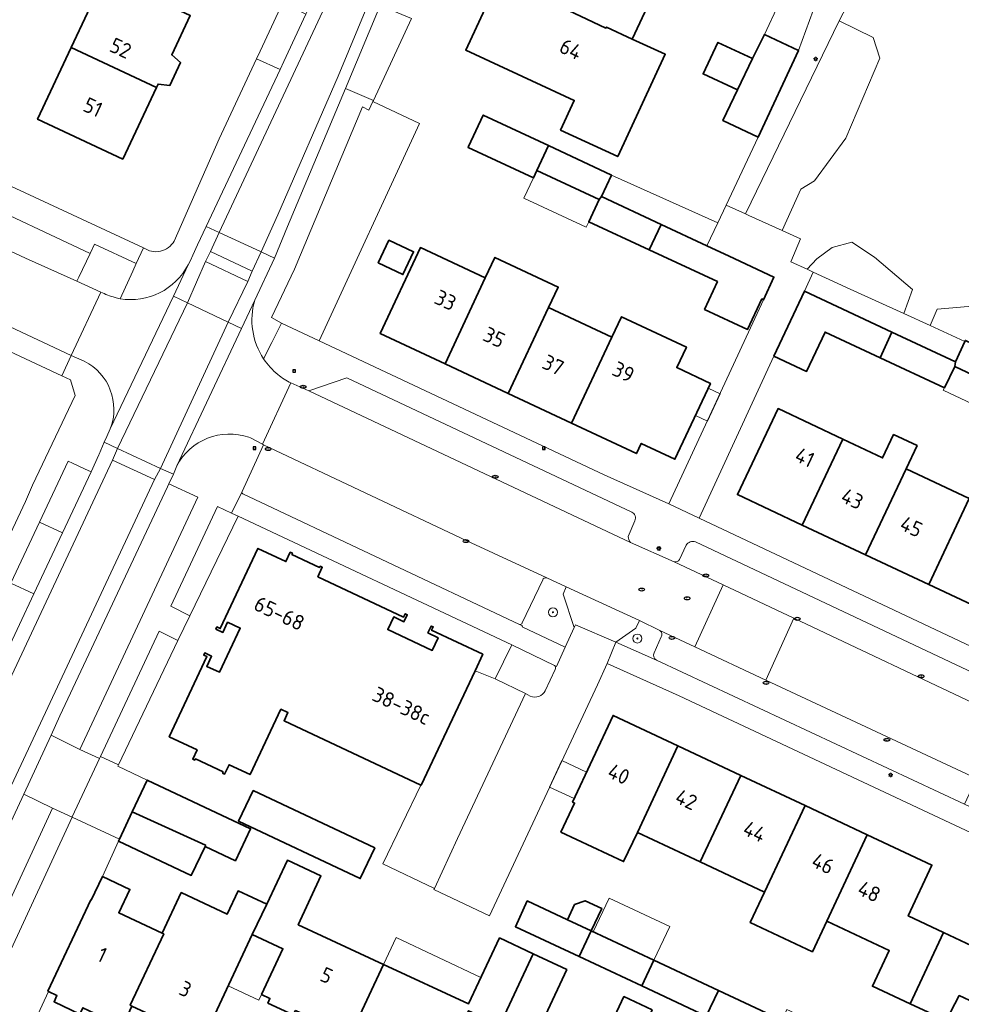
# Model space of a CAD drawing. Header units: metres. Extents: x 149984 to 156489, y 469398 to 478068.
# Tile 566 of 656: x 154158 to 154241, y 474108 to 474195. Entities that reach past the tile are written whole.
import ezdxf
from ezdxf.enums import TextEntityAlignment as Align

# ---------------------------------------------------------------- set-up
doc = ezdxf.new("R2010")
doc.units = ezdxf.units.M
doc.header["$LTSCALE"] = 0.75
for name, color, linetype, lineweight in [('B-WE-GR-BEPLANTING_CULTUUR_HEESTERS-GV', 252, 'Continuous', 18), ('B-WE-GR-BOOM-S', 252, 'Continuous', 25), ('B-WE-GR-GROENVOORZIENING-GV', 252, 'Continuous', 18), ('B-WE-IE-MEUBILAIR-S', 252, 'Continuous', 25), ('B-WE-OG-BEBOUWING-GV', 6, 'Continuous', 35), ('B-WE-OG-BEBOUWING-T18', 1, 'Continuous', 18), ('B-WE-OG-BEBOUWING_LUIFEL-GV', 6, 'Continuous', 18), ('B-WE-OG-TERREIN_BEGROEID-GV', 252, 'Continuous', 18), ('B-WE-OG-TERREIN_ERF-GV', 252, 'Continuous', 18), ('B-WE-VH-GESLOTENVERHARDING_ASFALT-GV', 252, 'Continuous', 18), ('B-WE-VH-HALFVERHARDING_GRASBETONSTEEN-GV', 252, 'Continuous', 18), ('B-WE-VH-OPENVERHARDING_BETONSTRAATSTEEN-GV', 252, 'Continuous', 18), ('B-WE-VH-OPENVERHARDING_STRAATBAKSTEEN-GV', 252, 'Continuous', 18), ('B-WE-VH-OPENVERHARDING_TEGEL-GV', 252, 'Continuous', 18)]:
    doc.layers.add(name, color=color, linetype=linetype, lineweight=lineweight)
doc.styles.add('NLCS-ISO', font='NLCS-ISO.ttf')
doc.styles.add('NLCS-ISO-M750-T18', font='NLCS-ISO.ttf', dxfattribs={"height": 1.35})

# ---------------------------------------------------------------- blocks, each defined once
blk = doc.blocks.new('SIE-MEUBILAIR_BORD_VERKEER-SO')
blk.add_lwpolyline([(-0.5625, -0.5625), (0.5625, -0.5625), (0.5625, 0.5625), (-0.5625, 0.5625)], close=True)
at = {"style": 'NLCS-ISO'}
blk.add_text('vb', height=0.75, dxfattribs=at).set_placement((0, 0), align=Align.MIDDLE_CENTER)
blk = doc.blocks.new('SIE-MEUBILAIR_PAAL_LICHTMAST-SO')
for points in [[(-0.62, 0), (-1, 0)], [(-0.71, 0.71), (-0.44, 0.44)], [(0, 1), (0, 0.62)], [(0.44, 0.44), (0.71, 0.71)], [(1, 0), (0.62, 0)], [(-0.71, -0.71), (-0.44, -0.44)], [(0, -0.62), (0, -1)], [(0.44, -0.44), (0.71, -0.71)]]:
    blk.add_lwpolyline(points)
blk.add_circle((0, 0), 0.5)
blk = doc.blocks.new('SIE-MEUBILAIR_PUT_RIOOLPUT-SO')
blk.add_ellipse((0, 0), major_axis=(1.25, 0), ratio=0.54)
at = {"style": 'NLCS-ISO'}
blk.add_text('ri', height=0.75, dxfattribs=at).set_placement((-0.04, 0.07), align=Align.MIDDLE_CENTER)
blk = doc.blocks.new('SIE-MEUBILAIR_PUT_KOLK-SO')
blk.add_ellipse((0, 0), major_axis=(1.25, 0), ratio=0.54)
at = {"style": 'NLCS-ISO'}
blk.add_text('klk', height=0.75, dxfattribs=at).set_placement((0.03, 0), align=Align.MIDDLE_CENTER)
blk = doc.blocks.new('SGR-BOOM_GBKN-SO')
at = {"linetype": 'ByBlock', "lineweight": 18}
h = blk.add_hatch(color=0, dxfattribs=at)
h.dxf.hatch_style = 1
edge = h.paths.add_edge_path()
edge.add_arc((0, 0), 0.25, 0, 360)
at = {"color": 0, "linetype": 'ByBlock', "lineweight": 18}
for radius in [2, 0.25]:
    blk.add_circle((0, 0), radius, dxfattribs=at)
at = {"color": 0, "linetype": 'ByBlock', "lineweight": 18, "style": 'NLCS-ISO'}
blk.add_attdef('SOORT', (2.5, 0), '', height=1.5, dxfattribs=at)

msp = doc.modelspace()

# ---------------------------------------------------------------- linework, layer by layer
at = {"layer": 'B-WE-GR-BEPLANTING_CULTUUR_HEESTERS-GV', "flags": 128}
for points in [[(154234.206, 474191.771), (154233.61, 474193.615), (154230.587, 474195.096), (154222.259, 474177.922), (154222.55, 474177.79), (154225.511, 474176.448), (154227.16, 474180.112), (154228.375, 474180.868), (154231.161, 474184.647)], [(154193.277, 474185.971), (154189.134, 474187.928), (154188.778, 474187.161), (154188.201, 474187.441), (154182.17, 474173.011), (154180.13, 474168.705), (154181.015, 474168.211), (154184.35, 474166.641)], [(154233.728, 474174.065), (154231.696, 474175.415), (154229.97, 474174.937), (154228.604, 474173.923), (154227.735, 474172.998), (154228.267, 474172.752), (154231.56, 474171.23), (154236.32, 474169.058), (154237.105, 474171.207)], [(154177.158, 474151.059), (154176.582, 474151.325), (154175.319, 474151.905), (154171.17, 474143.039), (154172.866, 474142.185)], [(154164.92, 474129.681), (154166.527, 474128.926), (154171.803, 474139.987), (154170.126, 474140.807)], [(154164.091, 474116.925), (154164.11, 474116.909), (154165.099, 474118.996), (154166.52, 474122.148), (154166.519, 474122.149), (154166.605, 474122.331), (154162.407, 474124.294), (154154.438, 474107.098), (154158.605, 474105.128), (154160.304, 474108.782), (154160.248, 474108.81), (154164.072, 474116.942)]]:
    msp.add_lwpolyline(points, close=True, dxfattribs=at)
for points in [[(154243.071, 474169.794), (154239.286, 474169.464), (154238.657, 474167.991), (154241.756, 474166.577)], [(154204.226, 474145.373), (154202.399, 474141.549)], [(154206.315, 474144.77), (154204.594, 474145.563)], [(154202.16, 474141.427), (154202.436, 474141.306), (154202.395, 474141.208), (154206.235, 474139.401), (154207.034, 474141.142), (154206.042, 474144.112), (154206.315, 474144.77)], [(154214.64, 474140.885), (154212.832, 474141.765), (154212.501, 474141.092), (154210.737, 474139.839), (154214.352, 474138.244)], [(154214.128, 474138.896), (154214.746, 474140.315)]]:
    msp.add_lwpolyline(points, dxfattribs=at)
at = {"layer": 'B-WE-GR-BEPLANTING_CULTUUR_HEESTERS-GV'}
for points in [[(154204.594, 474145.563, 0.41902), (154204.226, 474145.373)], [(154202.399, 474141.549, -0.411697), (154202.16, 474141.427)], [(154214.746, 474140.315, 0.442465), (154214.64, 474140.885)], [(154214.352, 474138.244, -0.383488), (154214.128, 474138.896)]]:
    msp.add_lwpolyline(points, format="xyb", dxfattribs=at)
at = {"layer": 'B-WE-GR-GROENVOORZIENING-GV', "flags": 128}
for points in [[(154166.667, 474170.381), (154167.79, 474172.83), (154168.099, 474173.504), (154164.378, 474175.231), (154164.001, 474174.391), (154162.993, 474172.297), (154162.809, 474171.939)], [(154162.809, 474171.939), (154164.948, 474170.974)]]:
    msp.add_lwpolyline(points, dxfattribs=at)
at = {"layer": 'B-WE-GR-GROENVOORZIENING-GV'}
for points in [[(154164.948, 474170.974, 0.045792), (154166.214, 474170.492)], [(154166.214, 474170.492, 0.020273), (154166.667, 474170.381)]]:
    msp.add_lwpolyline(points, format="xyb", dxfattribs=at)
at = {"layer": 'B-WE-OG-BEBOUWING-GV', "flags": 128}
for points in [[(154200.38, 474198.949), (154209.853, 474194.442), (154209.9, 474194.539), (154212.192, 474193.472), (154215.086, 474199.69), (154201.914, 474205.818), (154198.91, 474199.352), (154200.27, 474198.72)], [(154162.32, 474192.712), (154169.894, 474189.155), (154170.04, 474189.467), (154171.09, 474189.349), (154172.047, 474191.385), (154171.261, 474192.064), (154172.908, 474195.566), (154168.402, 474197.686), (154170.085, 474201.386), (154170.145, 474201.518), (154164.69, 474204.063), (154162.811, 474200.04), (154165.22, 474198.914)], [(154209.853, 474194.442), (154200.38, 474198.949), (154200.27, 474198.72), (154197.386, 474192.496), (154207.038, 474188.018), (154205.813, 474185.379), (154210.9, 474183.019), (154215.121, 474192.117), (154212.192, 474193.472), (154209.9, 474194.539)], [(154222.887, 474191.736), (154219.8, 474193.18), (154218.485, 474190.378), (154221.527, 474188.952)], [(154223.37, 474184.76), (154226.977, 474192.445), (154223.931, 474193.874), (154222.887, 474191.736), (154221.527, 474188.952), (154220.247, 474186.225)], [(154169.894, 474189.155), (154162.32, 474192.712), (154159.34, 474186.34), (154166.908, 474182.806)], [(154204.736, 474184.003), (154198.951, 474186.715), (154197.63, 474183.914), (154197.595, 474183.839), (154203.397, 474181.142), (154203.692, 474181.776)], [(154209.244, 474179.195), (154209.445, 474179.465), (154210.335, 474181.364), (154210.34, 474181.375), (154204.736, 474184.003), (154203.692, 474181.776)], [(154214.765, 474176.982), (154209.445, 474179.465), (154209.244, 474179.195), (154208.326, 474177.219), (154213.705, 474174.718)], [(154220.797, 474174.167), (154218.82, 474175.09), (154214.765, 474176.982), (154213.705, 474174.718), (154219.761, 474171.903), (154218.611, 474169.438), (154222.442, 474167.651), (154223.705, 474170.359), (154223.846, 474170.293), (154224.785, 474172.306)], [(154189.614, 474173.561), (154191.807, 474172.534), (154192.752, 474174.553), (154190.56, 474175.58)], [(154199.126, 474172.225), (154193.364, 474174.923), (154189.785, 474167.279), (154195.546, 474164.581)], [(154195.546, 474164.581), (154201.172, 474161.946), (154204.752, 474169.59), (154205.607, 474171.417), (154199.981, 474174.051), (154199.126, 474172.225)], [(154234.222, 474165.121), (154235.249, 474167.422), (154227.482, 474171.058), (154224.781, 474165.279), (154227.687, 474163.912), (154229.332, 474167.412)], [(154206.798, 474159.312), (154210.377, 474166.955), (154204.752, 474169.59), (154201.172, 474161.946)], [(154210.377, 474166.955), (154206.798, 474159.312), (154212.56, 474156.613), (154212.985, 474157.52), (154215.986, 474156.114), (154219.14, 474162.852), (154216.139, 474164.257), (154216.995, 474166.086), (154211.233, 474168.783)], [(154235.249, 474167.422), (154234.222, 474165.121), (154239.931, 474162.446), (154240.85, 474164.345), (154240.916, 474164.774)], [(154246.519, 474161.689), (154247.585, 474163.953), (154244.507, 474165.403), (154241.802, 474166.677), (154241.756, 474166.577), (154240.916, 474164.774), (154240.85, 474164.345)], [(154227.303, 474150.257), (154230.901, 474157.896), (154225.147, 474160.606), (154221.53, 474152.97)], [(154230.901, 474157.896), (154227.303, 474150.257), (154232.923, 474147.616), (154236.519, 474155.251), (154237.496, 474157.326), (154235.421, 474158.304), (154234.444, 474156.228)], [(154236.519, 474155.251), (154232.923, 474147.616), (154238.544, 474144.974), (154242.137, 474152.605)], [(154244.292, 474142.273), (154247.891, 474149.895), (154248.735, 474151.69), (154242.98, 474154.396), (154242.137, 474152.605), (154238.544, 474144.974)], [(154193.385, 474127.135), (154193.421, 474127.118), (154198.212, 474137.289), (154198.905, 474138.761), (154194.359, 474140.902), (154194.495, 474141.192), (154194.317, 474141.275), (154194.028, 474140.66), (154194.932, 474140.234), (154194.404, 474139.112), (154190.459, 474140.959), (154190.991, 474142.09), (154191.896, 474141.664), (154192.186, 474142.279), (154192.006, 474142.363), (154191.87, 474142.074), (154184.242, 474145.667), (154184.64, 474146.511), (154184.452, 474146.593), (154184.403, 474146.487), (154181.932, 474147.646), (154181.982, 474147.752), (154181.794, 474147.841), (154181.4, 474147.005), (154178.913, 474148.176), (154175.563, 474141.058), (154175.272, 474141.195), (154175.183, 474141.005), (154175.798, 474140.716), (154176.224, 474141.621), (154177.346, 474141.093), (154175.496, 474137.163), (154174.374, 474137.691), (154174.8, 474138.595), (154174.184, 474138.885), (154174.095, 474138.694), (154174.386, 474138.557), (154171.032, 474131.432), (154173.511, 474130.265), (154173.126, 474129.447), (154173.307, 474129.362), (154173.354, 474129.461), (154175.824, 474128.298), (154175.777, 474128.199), (154175.958, 474128.114), (154176.35, 474128.946), (154178.226, 474128.062), (154180.965, 474133.879), (154181.589, 474133.585), (154181.244, 474132.853)], [(154212.639, 474122.924), (154216.249, 474130.619), (154210.488, 474133.322), (154206.878, 474125.627), (154207.065, 474125.539), (154205.85, 474122.949), (154211.424, 474120.334)], [(154221.833, 474128), (154216.249, 474130.619), (154212.639, 474122.924), (154218.223, 474120.304)], [(154174.213, 474121.688), (154176.922, 474120.41), (154178.26, 474123.247), (154169.074, 474127.58), (154167.739, 474124.742), (154174.268, 474121.805)], [(154223.943, 474117.621), (154227.553, 474125.316), (154221.833, 474128), (154218.223, 474120.304)], [(154178.48, 474126.648), (154177.198, 474123.931), (154188.016, 474118.826), (154189.298, 474121.542)], [(154227.553, 474125.316), (154223.943, 474117.621), (154222.669, 474114.906), (154228.193, 474112.314), (154229.467, 474115.029), (154233.078, 474122.724)], [(154174.213, 474121.688), (154174.268, 474121.805), (154167.739, 474124.742), (154166.605, 474122.331), (154166.519, 474122.149), (154166.52, 474122.148), (154172.99, 474119.096)], [(154233.078, 474122.724), (154229.467, 474115.029), (154235.025, 474112.421), (154233.535, 474109.244), (154236.9, 474107.68), (154239.852, 474114.031), (154236.712, 474115.496), (154238.825, 474120.028)], [(154190.071, 474111.185), (154182.5, 474114.708), (154184.523, 474119.055), (154181.533, 474120.449), (154179.701, 474116.532), (154178.416, 474113.849), (154181.133, 474112.583), (154179.239, 474108.511), (154179.989, 474108.161), (154179.799, 474107.754), (154182.062, 474106.701), (154182.258, 474107.087), (154184.694, 474105.96), (154184.904, 474106.414), (154187.326, 474105.287)], [(154167.564, 474107.564), (154170.542, 474113.896), (154170.407, 474113.96), (154166.543, 474115.781), (154167.539, 474117.85), (154165.099, 474118.996), (154164.11, 474116.909), (154164.091, 474116.925), (154164.072, 474116.942), (154160.248, 474108.81), (154160.304, 474108.782), (154161.047, 474108.414), (154160.798, 474107.867), (154163.092, 474106.773), (154163.362, 474107.332), (154166.872, 474105.682), (154167.724, 474107.49)], [(154170.542, 474113.896), (154167.564, 474107.564), (154167.724, 474107.49), (154170.972, 474105.965), (154170.71, 474105.406), (154172.986, 474104.327), (154173.25, 474104.855), (154174.054, 474104.497), (154178.416, 474113.849), (154179.701, 474116.532), (154177.147, 474117.726), (154176.191, 474115.661), (154172.107, 474117.573), (154170.407, 474113.96)], [(154207.461, 474111.889), (154208.533, 474114.173), (154206.422, 474115.162), (154202.86, 474116.83), (154201.8, 474114.54)], [(154206.422, 474115.162), (154208.533, 474114.173), (154209.469, 474116.172), (154208.01, 474116.855), (154207.056, 474116.514)], [(154236.9, 474107.68), (154240.101, 474106.193), (154241.247, 474108.414), (154246.802, 474105.822), (154250.397, 474113.524), (154244.574, 474116.241), (154242.883, 474112.617), (154239.852, 474114.031)], [(154203.381, 474112.14), (154200.395, 474113.546), (154197.624, 474107.671), (154190.071, 474111.185), (154187.326, 474105.287), (154189.674, 474104.194), (154189.463, 474103.742), (154194.906, 474101.198), (154197.635, 474107.075), (154200.422, 474105.779)], [(154208.533, 474114.173), (154207.461, 474111.889), (154213.049, 474109.273), (154214.119, 474111.556)], [(154209.239, 474097.222), (154212.033, 474103.114), (154213.943, 474107.142), (154211.448, 474108.325), (154209.533, 474104.286), (154204.464, 474106.663), (154206.372, 474110.732), (154203.381, 474112.14), (154200.422, 474105.779), (154203.091, 474104.537), (154201.193, 474100.462), (154206.633, 474097.905), (154206.846, 474098.357)], [(154218.771, 474106.594), (154219.841, 474108.876), (154214.119, 474111.556), (154213.049, 474109.273)], [(154219.841, 474108.876), (154218.771, 474106.594), (154224.44, 474103.94), (154225.49, 474106.23)]]:
    msp.add_lwpolyline(points, close=True, dxfattribs=at)
at = {"layer": 'B-WE-OG-BEBOUWING_LUIFEL-GV', "flags": 128}
for points in [[(154203.692, 474181.776), (154203.397, 474181.142), (154202.548, 474179.317), (154208.101, 474176.735), (154208.326, 474177.219), (154209.244, 474179.195)], [(154239.931, 474162.446), (154239.834, 474162.238), (154245.426, 474159.618), (154246.419, 474161.736), (154240.85, 474164.345)], [(154218.938, 474162.419), (154217.807, 474160.005), (154218.878, 474159.504), (154220.008, 474161.919)], [(154207.027, 474125.944), (154208.128, 474128.291), (154205.943, 474129.316), (154204.844, 474126.962)], [(154208.726, 474114.083), (154214.119, 474111.556), (154215.524, 474114.555), (154210.131, 474117.082)], [(154179.239, 474108.511), (154181.133, 474112.583), (154178.416, 474113.849), (154176.285, 474109.281), (154179.006, 474108.011)], [(154190.071, 474111.185), (154197.624, 474107.671), (154198.734, 474110.024), (154191.199, 474113.577)]]:
    msp.add_lwpolyline(points, close=True, dxfattribs=at)
at = {"layer": 'B-WE-OG-TERREIN_BEGROEID-GV', "flags": 128}
msp.add_lwpolyline([(154242.688, 474207.82), (154239.254, 474204.45), (154236.15, 474199.488), (154233.325, 474200.39), (154230.587, 474195.096), (154233.61, 474193.615), (154234.206, 474191.771), (154231.161, 474184.647), (154228.375, 474180.868), (154227.16, 474180.112), (154225.511, 474176.448), (154227.14, 474175.71), (154226.28, 474173.67), (154227.735, 474172.998), (154228.604, 474173.923), (154229.97, 474174.937), (154231.696, 474175.415), (154233.728, 474174.065), (154237.105, 474171.207), (154236.32, 474169.058), (154238.657, 474167.991), (154239.286, 474169.464), (154243.071, 474169.794)], dxfattribs=at)
for points in [[(154171.005, 474153.92), (154170.877, 474153.652), (154161.313, 474133.301), (154160.53, 474131.562), (154163.099, 474130.311), (154173.574, 474152.751)], [(154160.653, 474125.079), (154158.117, 474126.339), (154152.205, 474113.674), (154150.056, 474109.148), (154152.707, 474107.946)]]:
    msp.add_lwpolyline(points, close=True, dxfattribs=at)
at = {"layer": 'B-WE-OG-TERREIN_ERF-GV', "flags": 128}
for points in [[(154153.605, 474334.155), (154131.733, 474287.389), (154130.036, 474283.777), (154123.134, 474269.08), (154120.846, 474264.207), (154115.45, 474252.65), (154114.485, 474250.623), (154112.327, 474246.088), (154111.3, 474243.93), (154105.756, 474231.94), (154105.583, 474231.566), (154103.931, 474228.158), (154100.07, 474219.87), (154095.41, 474210.13), (154095.86, 474208.96), (154109.43, 474202.64), (154120.32, 474197.51), (154131.58, 474192.24), (154143.55, 474186.67), (154146.49, 474185.26), (154151.89, 474182.73), (154168.746, 474174.917)], [(154171.482, 474175.514), (154175.485, 474184.595), (154178.79, 474191.702), (154179.117, 474192.406), (154180.921, 474196.287), (154181.116, 474196.703), (154181.223, 474196.929), (154182.964, 474200.629), (154185.653, 474206.347), (154185.893, 474206.857), (154186.121, 474210.256), (154186.427, 474219.649), (154186.634, 474227.725), (154187.411, 474245.819), (154187.53, 474247.8), (154188.321, 474251.759), (154188.853, 474253.694), (154189.44, 474255.618), (154195.72, 474274.453)], [(154192.553, 474195.291), (154189.176, 474188.019), (154189.134, 474187.928), (154193.277, 474185.971), (154184.35, 474166.641), (154185.813, 474165.952), (154209.69, 474154.71), (154215.439, 474152.15), (154223.846, 474170.293), (154223.705, 474170.359), (154222.442, 474167.651), (154218.611, 474169.438), (154219.761, 474171.903), (154213.705, 474174.718), (154208.326, 474177.219), (154209.244, 474179.195), (154203.692, 474181.776), (154203.397, 474181.142), (154197.595, 474183.839), (154197.63, 474183.914), (154198.951, 474186.715), (154204.736, 474184.003), (154210.34, 474181.375), (154210.335, 474181.364), (154219.78, 474177.13), (154220.523, 474178.709), (154223.37, 474184.76), (154220.247, 474186.225), (154221.527, 474188.952), (154218.485, 474190.378), (154219.8, 474193.18), (154222.887, 474191.736), (154223.931, 474193.874), (154225.217, 474196.602)], [(154252.91, 474117.92), (154216.355, 474135.06), (154209.971, 474137.933), (154209.084, 474136.047), (154199.504, 474115.519), (154194.565, 474117.841), (154194.603, 474117.924), (154190.019, 474120.127), (154193.385, 474127.135), (154181.244, 474132.853), (154181.589, 474133.585), (154180.965, 474133.879), (154178.226, 474128.062), (154176.35, 474128.946), (154175.958, 474128.114), (154175.777, 474128.199), (154175.824, 474128.298), (154173.354, 474129.461), (154173.307, 474129.362), (154173.126, 474129.447), (154173.511, 474130.265), (154171.032, 474131.432), (154174.386, 474138.557), (154174.095, 474138.694), (154174.184, 474138.885), (154174.8, 474138.595), (154174.374, 474137.691), (154175.496, 474137.163), (154177.346, 474141.093), (154176.224, 474141.621), (154175.798, 474140.716), (154175.183, 474141.005), (154175.272, 474141.195), (154175.563, 474141.058), (154178.913, 474148.176), (154181.4, 474147.005), (154181.794, 474147.841), (154181.982, 474147.752), (154181.932, 474147.646), (154184.403, 474146.487), (154184.452, 474146.593), (154184.64, 474146.511), (154184.242, 474145.667), (154191.87, 474142.074), (154192.006, 474142.363), (154192.186, 474142.279), (154191.896, 474141.664), (154190.991, 474142.09), (154190.459, 474140.959), (154194.404, 474139.112), (154194.932, 474140.234), (154194.028, 474140.66), (154194.317, 474141.275), (154194.495, 474141.192), (154194.359, 474140.902), (154198.905, 474138.761), (154198.212, 474137.289), (154200.006, 474136.597), (154201.486, 474139.592), (154177.158, 474151.059), (154172.866, 474142.185), (154171.803, 474139.987), (154166.527, 474128.926), (154166.477, 474128.823), (154169.074, 474127.58), (154178.26, 474123.247), (154176.922, 474120.41), (154174.213, 474121.688), (154172.99, 474119.096), (154166.52, 474122.148), (154165.099, 474118.996), (154167.539, 474117.85), (154166.543, 474115.781), (154170.407, 474113.96), (154172.107, 474117.573), (154176.191, 474115.661), (154177.147, 474117.726), (154179.701, 474116.532), (154181.533, 474120.449), (154184.523, 474119.055), (154182.5, 474114.708), (154190.071, 474111.185), (154197.624, 474107.671), (154200.395, 474113.546), (154203.381, 474112.14), (154206.372, 474110.732), (154204.464, 474106.663)], [(154246.802, 474105.822), (154241.247, 474108.414), (154240.101, 474106.193), (154236.9, 474107.68), (154233.535, 474109.244), (154235.025, 474112.421), (154229.467, 474115.029), (154228.193, 474112.314), (154222.669, 474114.906), (154223.943, 474117.621), (154218.223, 474120.304), (154212.639, 474122.924), (154211.424, 474120.334), (154205.85, 474122.949), (154207.065, 474125.539), (154206.878, 474125.627), (154210.488, 474133.322), (154216.249, 474130.619), (154221.833, 474128), (154227.553, 474125.316), (154233.078, 474122.724), (154238.825, 474120.028), (154236.712, 474115.496), (154239.852, 474114.031), (154242.883, 474112.617)], [(154182.062, 474106.701), (154179.799, 474107.754), (154179.989, 474108.161), (154179.239, 474108.511), (154181.133, 474112.583), (154178.416, 474113.849), (154174.054, 474104.497)], [(154163.092, 474106.773), (154160.798, 474107.867), (154161.047, 474108.414), (154160.304, 474108.782), (154158.605, 474105.128)], [(154209.533, 474104.286), (154211.448, 474108.325), (154213.943, 474107.142)]]:
    msp.add_lwpolyline(points, dxfattribs=at)
for points in [[(154210.9, 474183.019), (154205.813, 474185.379), (154207.038, 474188.018), (154197.386, 474192.496), (154200.27, 474198.72), (154198.91, 474199.352), (154201.914, 474205.818), (154215.086, 474199.69), (154212.192, 474193.472), (154215.121, 474192.117)], [(154162.32, 474192.712), (154165.22, 474198.914), (154162.811, 474200.04), (154164.69, 474204.063), (154170.145, 474201.518), (154170.085, 474201.386), (154168.402, 474197.686), (154172.908, 474195.566), (154171.261, 474192.064), (154172.047, 474191.385), (154171.09, 474189.349), (154170.04, 474189.467), (154169.894, 474189.155), (154166.908, 474182.806), (154159.34, 474186.34)], [(154144.623, 474123.348), (154158.273, 474152.346), (154158.868, 474153.802), (154162.684, 474161.777), (154162.248, 474163.167), (154161.483, 474163.522), (154143.407, 474171.98), (154142.656, 474170.375), (154141.753, 474170.797), (154142.504, 474172.403), (154141.57, 474172.84), (154139.2, 474173.89), (154137.91, 474174.57), (154116.511, 474185.04), (154114.76, 474184.61), (154113.221, 474181.332), (154096.87, 474146.51), (154097.23, 474145.34), (154119.185, 474135.012)], [(154189.614, 474173.561), (154190.56, 474175.58), (154192.752, 474174.553), (154191.807, 474172.534)], [(154206.798, 474159.312), (154201.172, 474161.946), (154195.546, 474164.581), (154189.785, 474167.279), (154193.364, 474174.923), (154199.126, 474172.225), (154199.981, 474174.051), (154205.607, 474171.417), (154204.752, 474169.59), (154210.377, 474166.955), (154211.233, 474168.783), (154216.995, 474166.086), (154216.139, 474164.257), (154219.14, 474162.852), (154215.986, 474156.114), (154212.985, 474157.52), (154212.56, 474156.613)], [(154232.923, 474147.616), (154227.303, 474150.257), (154221.53, 474152.97), (154225.147, 474160.606), (154230.901, 474157.896), (154234.444, 474156.228), (154235.421, 474158.304), (154237.496, 474157.326), (154236.519, 474155.251), (154242.137, 474152.605), (154242.98, 474154.396), (154248.735, 474151.69), (154252.187, 474159.033), (154246.519, 474161.689), (154240.85, 474164.345), (154239.931, 474162.446), (154234.222, 474165.121), (154229.332, 474167.412), (154227.687, 474163.912), (154224.781, 474165.279), (154218.12, 474150.86), (154242.81, 474139.23), (154244.292, 474142.273), (154238.544, 474144.974)], [(154178.48, 474126.648), (154189.298, 474121.542), (154188.016, 474118.826), (154177.198, 474123.931)], [(154214.119, 474111.556), (154219.841, 474108.876), (154225.49, 474106.23), (154225.921, 474107.171), (154227.393, 474106.496), (154228.542, 474103.403), (154227.903, 474102.009), (154224.31, 474103.656), (154224.44, 474103.94), (154218.771, 474106.594), (154213.049, 474109.273), (154207.461, 474111.889), (154201.8, 474114.54), (154202.86, 474116.83), (154206.422, 474115.162), (154207.056, 474116.514), (154208.01, 474116.855), (154209.469, 474116.172), (154208.533, 474114.173)]]:
    msp.add_lwpolyline(points, close=True, dxfattribs=at)
at = {"layer": 'B-WE-OG-TERREIN_ERF-GV'}
msp.add_lwpolyline([(154168.746, 474174.917, 0.443296), (154171.482, 474175.514)], format="xyb", dxfattribs=at)
at = {"layer": 'B-WE-VH-GESLOTENVERHARDING_ASFALT-GV', "flags": 128}
for points in [[(154188.623, 474204.405), (154187.463, 474204.907), (154185.527, 474200.714), (154185.035, 474199.661), (154183.282, 474195.91), (154183.176, 474195.683), (154181.216, 474191.479), (154181.209, 474191.465), (154180.885, 474190.776), (154174.322, 474176.8), (154175.476, 474176.268)], [(154191.443, 474203.187), (154188.623, 474204.405), (154175.476, 474176.268), (154179.143, 474174.578), (154179.202, 474174.551), (154180.695, 474177.855), (154186.054, 474190.18)], [(154191.443, 474203.187), (154186.054, 474190.18), (154180.695, 474177.855), (154179.202, 474174.551), (154180.404, 474173.997), (154181.56, 474176.792), (154186.709, 474189.08), (154189.779, 474196.443), (154190.541, 474198.208), (154190.803, 474198.857), (154192.389, 474202.778)], [(154173.556, 474175.179), (154173.126, 474174.263), (154172.91, 474173.784), (154172.726, 474173.4), (154171.402, 474170.612), (154172.657, 474170.015), (154174.252, 474173.697), (154174.694, 474174.594), (154175.476, 474176.268), (154174.322, 474176.8)], [(154174.694, 474174.594), (154178.413, 474172.82), (154179.202, 474174.551), (154179.143, 474174.578), (154175.476, 474176.268)], [(154174.252, 474173.697), (154178.019, 474171.903), (154178.413, 474172.82), (154174.694, 474174.594)], [(154180.404, 474173.997), (154179.202, 474174.551), (154178.413, 474172.82), (154178.019, 474171.903), (154176.265, 474168.301), (154177.449, 474167.738), (154178.632, 474170.254)], [(154178.019, 474171.903), (154174.252, 474173.697), (154172.657, 474170.015), (154176.265, 474168.301)], [(154165.254, 474157.641), (154166.424, 474157.055), (154172.657, 474170.015), (154171.402, 474170.612), (154165.793, 474158.804), (154165.48, 474158.144)], [(154166.424, 474157.055), (154170.259, 474155.294), (154176.265, 474168.301), (154172.657, 474170.015)], [(154176.265, 474168.301), (154170.259, 474155.294), (154171.41, 474154.77), (154171.698, 474155.517), (154177.449, 474167.738)], [(154153.373, 474132.151), (154150.823, 474126.719), (154148.27, 474121.281), (154147.074, 474118.689), (154144.774, 474113.739), (154142.582, 474109.153), (154136.59, 474096.383), (154137.805, 474095.9), (154165.983, 474156.031), (154166.424, 474157.055), (154165.254, 474157.641), (154164.82, 474156.561), (154164.771, 474156.488), (154164.094, 474154.995), (154161.554, 474149.56), (154159.001, 474144.13), (154156.449, 474138.699), (154153.892, 474133.257)], [(154170.259, 474155.294), (154166.424, 474157.055), (154165.983, 474156.031), (154169.733, 474154.294)], [(154137.805, 474095.9), (154141.68, 474094.36), (154169.733, 474154.294), (154165.983, 474156.031)], [(154149.249, 474107.412), (154150.056, 474109.148), (154152.205, 474113.674), (154158.117, 474126.339), (154160.53, 474131.562), (154161.313, 474133.301), (154170.877, 474153.652), (154171.005, 474153.92), (154171.41, 474154.77), (154170.259, 474155.294), (154169.733, 474154.294), (154141.68, 474094.36), (154142.932, 474093.862), (154149.11, 474107.057)]]:
    msp.add_lwpolyline(points, close=True, dxfattribs=at)
at = {"layer": 'B-WE-VH-HALFVERHARDING_GRASBETONSTEEN-GV', "flags": 128}
msp.add_lwpolyline([(154152.073, 474176.874), (154158.26, 474173.99), (154162.809, 474171.939), (154162.993, 474172.297), (154164.001, 474174.391), (154153.282, 474179.451)], close=True, dxfattribs=at)
at = {"layer": 'B-WE-VH-OPENVERHARDING_BETONSTRAATSTEEN-GV', "flags": 128}
for points in [[(154180.921, 474196.287), (154179.117, 474192.406), (154178.79, 474191.702), (154180.885, 474190.776), (154181.209, 474191.465), (154181.216, 474191.479), (154183.176, 474195.683), (154181.116, 474196.703)], [(154163.504, 474155.268), (154162.432, 474155.762), (154162.04, 474155.943), (154159.491, 474150.512), (154161.554, 474149.56), (154164.094, 474154.995)], [(154156.941, 474145.08), (154159.001, 474144.13), (154161.554, 474149.56), (154159.491, 474150.512)], [(154159.001, 474144.13), (154156.941, 474145.08), (154154.391, 474139.649), (154156.449, 474138.699)], [(154206.315, 474144.77), (154206.042, 474144.112), (154207.034, 474141.142), (154207.143, 474141.38), (154210.737, 474139.839), (154212.501, 474141.092), (154212.832, 474141.765)], [(154226.547, 474141.965), (154220.271, 474144.937), (154217.739, 474139.434), (154224.058, 474136.474)], [(154160.653, 474125.079), (154162.407, 474124.294), (154162.408, 474124.297), (154164.828, 474129.484), (154163.099, 474130.311), (154160.53, 474131.562), (154158.117, 474126.339)], [(154169.074, 474127.58), (154166.477, 474128.823), (154166.527, 474128.926), (154164.92, 474129.681), (154164.828, 474129.484), (154162.408, 474124.297), (154162.407, 474124.294), (154166.605, 474122.331), (154167.739, 474124.742)]]:
    msp.add_lwpolyline(points, close=True, dxfattribs=at)
for points in [[(154225.217, 474196.602), (154223.931, 474193.874), (154226.977, 474192.445), (154228.281, 474196.006)], [(154165.793, 474158.804), (154171.402, 474170.612), (154172.726, 474173.4)], [(154164.948, 474170.974), (154162.327, 474165.343), (154163.487, 474164.832)], [(154178.632, 474170.254), (154177.449, 474167.738), (154171.698, 474155.517)], [(154186.807, 474163.356), (154183.44, 474162.182), (154212.033, 474148.701)], [(154212.147, 474151.403), (154186.807, 474163.356)], [(154178.12, 474158.063), (154178.245, 474158.018), (154179.313, 474157.448), (154181.844, 474162.89)], [(154204.594, 474145.563), (154197.492, 474148.86), (154179.413, 474157.394), (154177.504, 474153.252)], [(154177.589, 474153.021), (154202.16, 474141.427)], [(154211.833, 474149.252), (154212.41, 474150.644)], [(154215.915, 474146.999), (154220.271, 474144.937), (154226.547, 474141.965), (154243.575, 474133.904), (154244.625, 474136.122), (154217.799, 474148.76)], [(154216.985, 474148.467), (154216.378, 474147.199)], [(154202.399, 474141.549), (154204.226, 474145.373)], [(154202.69, 474135.269), (154196.643, 474122.397), (154194.603, 474117.924), (154194.565, 474117.841), (154199.504, 474115.519), (154209.084, 474136.047), (154209.971, 474137.933), (154210.737, 474139.839), (154207.143, 474141.38), (154207.034, 474141.142), (154206.235, 474139.401), (154205.459, 474137.69), (154205.28, 474137.771)], [(154224.058, 474136.474), (154217.739, 474139.434), (154214.64, 474140.885)], [(154214.746, 474140.315), (154214.128, 474138.896)], [(154214.352, 474138.244), (154241.706, 474125.438), (154242.77, 474127.709), (154224.058, 474136.474)], [(154205.33, 474137.416), (154204.452, 474135.53)], [(154203.117, 474135.05), (154202.69, 474135.269)]]:
    msp.add_lwpolyline(points, dxfattribs=at)
at = {"layer": 'B-WE-VH-OPENVERHARDING_BETONSTRAATSTEEN-GV'}
for points in [[(154172.726, 474173.4, -0.322323), (154166.667, 474170.381)], [(154166.214, 474170.492, -0.045792), (154164.948, 474170.974)], [(154166.667, 474170.381, -0.020273), (154166.214, 474170.492)], [(154179.426, 474165.032, -0.221103), (154178.632, 474170.254)], [(154163.487, 474164.832, -0.383518), (154165.793, 474158.804)], [(154180.692, 474163.635, -0.075499), (154179.426, 474165.032)], [(154181.844, 474162.89, -0.055185), (154180.692, 474163.635)], [(154171.698, 474155.517, -0.36984), (154178.12, 474158.063)], [(154177.504, 474153.252, 0.411316), (154177.589, 474153.021)], [(154212.41, 474150.644, 0.441745), (154212.147, 474151.403)], [(154212.033, 474148.701, -0.163533), (154211.833, 474149.252)], [(154217.799, 474148.76, 0.379128), (154216.985, 474148.467)], [(154216.378, 474147.199, -0.388236), (154215.915, 474146.999)], [(154204.226, 474145.373, -0.41902), (154204.594, 474145.563)], [(154202.16, 474141.427, 0.411697), (154202.399, 474141.549)], [(154214.64, 474140.885, -0.442465), (154214.746, 474140.315)], [(154214.128, 474138.896, 0.383488), (154214.352, 474138.244)], [(154205.28, 474137.771, -0.411438), (154205.33, 474137.416)], [(154204.452, 474135.53, -0.399762), (154203.117, 474135.05)]]:
    msp.add_lwpolyline(points, format="xyb", dxfattribs=at)
at = {"layer": 'B-WE-VH-OPENVERHARDING_STRAATBAKSTEEN-GV', "flags": 128}
for points in [[(154116.91, 474186.68), (154162.327, 474165.343), (154164.948, 474170.974), (154162.809, 474171.939), (154158.26, 474173.99), (154152.073, 474176.874)], [(154259.693, 474126.272), (154246.292, 474132.617), (154243.575, 474133.904), (154226.547, 474141.965), (154224.058, 474136.474), (154242.77, 474127.709), (154248.205, 474125.164), (154256.217, 474121.411)]]:
    msp.add_lwpolyline(points, dxfattribs=at)
for points in [[(154179.413, 474157.394), (154197.492, 474148.86), (154204.594, 474145.563), (154206.315, 474144.77), (154212.832, 474141.765), (154214.64, 474140.885), (154217.739, 474139.434), (154220.271, 474144.937), (154215.915, 474146.999), (154212.033, 474148.701), (154183.44, 474162.182), (154181.844, 474162.89), (154179.313, 474157.448)], [(154198.212, 474137.289), (154193.421, 474127.118), (154193.385, 474127.135), (154190.019, 474120.127), (154194.603, 474117.924), (154196.643, 474122.397), (154202.69, 474135.269), (154200.006, 474136.597)]]:
    msp.add_lwpolyline(points, close=True, dxfattribs=at)
at = {"layer": 'B-WE-VH-OPENVERHARDING_TEGEL-GV', "flags": 128}
for points in [[(154233.325, 474200.39), (154231.132, 474201.571), (154229.69, 474198.9), (154228.281, 474196.006), (154226.977, 474192.445), (154223.37, 474184.76), (154220.523, 474178.709), (154222.259, 474177.922), (154230.587, 474195.096)], [(154186.709, 474189.08), (154189.176, 474188.019), (154192.553, 474195.291), (154189.779, 474196.443)], [(154161.483, 474163.522), (154162.327, 474165.343), (154116.91, 474186.68), (154116.18, 474186.81), (154115.05, 474186.86), (154114.38, 474186.8), (154113.69, 474186.68), (154113.386, 474186.569), (154116.511, 474185.04), (154137.91, 474174.57), (154139.2, 474173.89), (154141.57, 474172.84), (154142.504, 474172.403), (154143.407, 474171.98)], [(154209.445, 474179.465), (154214.765, 474176.982), (154218.82, 474175.09), (154219.78, 474177.13), (154210.335, 474181.364)], [(154218.82, 474175.09), (154220.797, 474174.167), (154224.785, 474172.306), (154223.846, 474170.293), (154215.439, 474152.15), (154218.12, 474150.86), (154224.781, 474165.279), (154227.482, 474171.058), (154228.267, 474172.752), (154227.735, 474172.998), (154226.28, 474173.67), (154227.14, 474175.71), (154225.511, 474176.448), (154222.55, 474177.79), (154222.259, 474177.922), (154220.523, 474178.709), (154219.78, 474177.13)], [(154235.249, 474167.422), (154240.916, 474164.774), (154241.756, 474166.577), (154238.657, 474167.991), (154236.32, 474169.058), (154231.56, 474171.23), (154228.267, 474172.752), (154227.482, 474171.058)], [(154267.947, 474118.822), (154263.843, 474114.95), (154252.854, 474120.194), (154247.142, 474122.894), (154241.706, 474125.438), (154214.352, 474138.244), (154210.737, 474139.839), (154209.971, 474137.933), (154216.355, 474135.06), (154252.91, 474117.92), (154264.462, 474112.482), (154266.64, 474114.905), (154270.002, 474118.302)]]:
    msp.add_lwpolyline(points, close=True, dxfattribs=at)
for points in [[(154172.726, 474173.4), (154172.91, 474173.784), (154173.126, 474174.263), (154173.556, 474175.179), (154174.322, 474176.8), (154180.885, 474190.776), (154178.79, 474191.702), (154175.485, 474184.595), (154171.482, 474175.514)], [(154188.201, 474187.441), (154188.778, 474187.161), (154189.134, 474187.928), (154189.176, 474188.019), (154186.709, 474189.08), (154181.56, 474176.792), (154180.404, 474173.997), (154178.632, 474170.254)], [(154179.426, 474165.032), (154180.15, 474166.48), (154181.015, 474168.211), (154180.13, 474168.705), (154182.17, 474173.011), (154188.201, 474187.441)], [(154153.282, 474179.451), (154164.001, 474174.391), (154164.378, 474175.231), (154168.099, 474173.504), (154168.746, 474174.917), (154151.89, 474182.73)], [(154168.746, 474174.917), (154168.099, 474173.504), (154167.79, 474172.83), (154166.667, 474170.381)], [(154248.258, 474136.638), (154244.98, 474138.16), (154242.81, 474139.23), (154218.12, 474150.86), (154215.439, 474152.15), (154209.69, 474154.71), (154185.813, 474165.952), (154184.35, 474166.641), (154181.015, 474168.211), (154180.15, 474166.48), (154179.426, 474165.032)], [(154163.487, 474164.832), (154162.327, 474165.343), (154161.483, 474163.522), (154162.248, 474163.167), (154162.684, 474161.777), (154158.868, 474153.802), (154158.273, 474152.346), (154144.623, 474123.348), (154144.461, 474122.988), (154146.217, 474122.235), (154148.769, 474127.672), (154151.319, 474133.103), (154151.838, 474134.209), (154154.391, 474139.649), (154156.941, 474145.08), (154159.491, 474150.512), (154162.04, 474155.943), (154162.432, 474155.762), (154163.504, 474155.268), (154164.094, 474154.995), (154164.771, 474156.488), (154164.82, 474156.561), (154165.254, 474157.641)], [(154181.844, 474162.89), (154183.44, 474162.182), (154186.807, 474163.356), (154212.147, 474151.403)], [(154165.254, 474157.641), (154165.48, 474158.144), (154165.793, 474158.804)], [(154175.319, 474151.905), (154176.582, 474151.325), (154177.504, 474153.252), (154179.413, 474157.394), (154179.313, 474157.448), (154178.245, 474158.018), (154178.12, 474158.063)], [(154171.698, 474155.517), (154171.41, 474154.77), (154171.005, 474153.92), (154173.574, 474152.751), (154163.099, 474130.311), (154164.828, 474129.484), (154164.92, 474129.681), (154170.126, 474140.807), (154171.803, 474139.987), (154172.866, 474142.185), (154171.17, 474143.039), (154175.319, 474151.905)], [(154177.504, 474153.252), (154176.582, 474151.325), (154177.158, 474151.059), (154201.486, 474139.592), (154205.28, 474137.771), (154205.459, 474137.69), (154206.235, 474139.401), (154202.395, 474141.208), (154202.436, 474141.306), (154202.16, 474141.427), (154177.589, 474153.021)], [(154212.41, 474150.644), (154211.833, 474149.252)], [(154212.033, 474148.701), (154215.915, 474146.999)], [(154216.378, 474147.199), (154216.985, 474148.467)], [(154217.799, 474148.76), (154244.625, 474136.122), (154247.357, 474134.867), (154258.427, 474129.675), (154265.667, 474126.38)], [(154205.28, 474137.771), (154201.486, 474139.592), (154200.006, 474136.597), (154202.69, 474135.269), (154203.117, 474135.05)], [(154204.452, 474135.53), (154205.33, 474137.416)], [(154151.581, 474100.882), (154153.596, 474105.304), (154154.438, 474107.098), (154162.407, 474124.294), (154160.653, 474125.079), (154152.707, 474107.946), (154150.056, 474109.148), (154149.249, 474107.412), (154151.882, 474106.17), (154150.08, 474102.277)]]:
    msp.add_lwpolyline(points, dxfattribs=at)
at = {"layer": 'B-WE-VH-OPENVERHARDING_TEGEL-GV'}
for points in [[(154171.482, 474175.514, -0.443296), (154168.746, 474174.917)], [(154166.667, 474170.381, 0.322323), (154172.726, 474173.4)], [(154178.632, 474170.254, 0.221103), (154179.426, 474165.032)], [(154165.793, 474158.804, 0.383518), (154163.487, 474164.832)], [(154179.426, 474165.032, 0.075499), (154180.692, 474163.635)], [(154180.692, 474163.635, 0.055185), (154181.844, 474162.89)], [(154178.12, 474158.063, 0.36984), (154171.698, 474155.517)], [(154177.589, 474153.021, -0.411316), (154177.504, 474153.252)], [(154212.147, 474151.403, -0.441745), (154212.41, 474150.644)], [(154211.833, 474149.252, 0.163533), (154212.033, 474148.701)], [(154216.985, 474148.467, -0.379128), (154217.799, 474148.76)], [(154215.915, 474146.999, 0.388236), (154216.378, 474147.199)], [(154205.33, 474137.416, 0.411438), (154205.28, 474137.771)], [(154203.117, 474135.05, 0.399762), (154204.452, 474135.53)]]:
    msp.add_lwpolyline(points, format="xyb", dxfattribs=at)

# ---------------------------------------------------------------- block references
at = {"layer": 'B-WE-GR-BOOM-S', "xscale": 0.2, "yscale": 0.2, "zscale": 0.2}
for p in [(154205.138, 474142.503), (154212.644, 474140.168)]:
    msp.add_blockref('SGR-BOOM_GBKN-SO', p, dxfattribs=at)
at = {"layer": 'B-WE-IE-MEUBILAIR-S', "xscale": 0.2, "yscale": 0.2, "zscale": 0.2}
for name, p in [('SIE-MEUBILAIR_PAAL_LICHTMAST-SO', (154228.489, 474191.701)), ('SIE-MEUBILAIR_BORD_VERKEER-SO', (154182.132, 474163.953)), ('SIE-MEUBILAIR_PUT_KOLK-SO', (154182.936, 474162.554)), ('SIE-MEUBILAIR_BORD_VERKEER-SO', (154178.614, 474157.088)), ('SIE-MEUBILAIR_PUT_KOLK-SO', (154179.835, 474157.025)), ('SIE-MEUBILAIR_BORD_VERKEER-SO', (154204.336, 474157.088)), ('SIE-MEUBILAIR_PUT_KOLK-SO', (154200.005, 474154.552)), ('SIE-MEUBILAIR_PUT_KOLK-SO', (154197.409, 474148.828)), ('SIE-MEUBILAIR_PAAL_LICHTMAST-SO', (154214.547, 474148.177)), ('SIE-MEUBILAIR_PUT_KOLK-SO', (154218.725, 474145.771)), ('SIE-MEUBILAIR_PUT_RIOOLPUT-SO', (154213.025, 474144.521)), ('SIE-MEUBILAIR_PUT_RIOOLPUT-SO', (154217.069, 474143.745)), ('SIE-MEUBILAIR_PUT_KOLK-SO', (154226.859, 474141.917)), ('SIE-MEUBILAIR_PUT_KOLK-SO', (154215.716, 474140.22)), ('SIE-MEUBILAIR_PUT_KOLK-SO', (154224.079, 474136.226)), ('SIE-MEUBILAIR_PUT_KOLK-SO', (154237.86, 474136.809)), ('SIE-MEUBILAIR_PUT_KOLK-SO', (154234.82, 474131.163)), ('SIE-MEUBILAIR_PAAL_LICHTMAST-SO', (154235.153, 474128.035))]:
    msp.add_blockref(name, p, dxfattribs=at)

# ---------------------------------------------------------------- texts
at = {"layer": 'B-WE-OG-BEBOUWING-T18', "style": 'NLCS-ISO-M750-T18'}
for s, rotation, p in [('52', 335, (154166.714, 474192.666)), ('64', 335.1, (154206.729, 474192.571)), ('51', 335, (154164.257, 474187.412)), ('33', 335, (154195.594, 474170.253)), ('35', 335, (154199.914, 474166.952)), ('37', 335, (154205.167, 474164.492)), ('39', 335, (154211.409, 474163.874)), ('41', 334.7, (154227.523, 474156.278)), ('43', 334.9, (154231.746, 474152.589)), ('45', 334.9, (154236.997, 474150.121)), ('65-68', 334.8, (154180.822, 474142.404)), ('38-38c', 334.8, (154191.686, 474134.187)), ('40', 334.9, (154210.992, 474128.115)), ('42', 334.9, (154216.993, 474125.852)), ('44', 334.9, (154223.063, 474123.004)), ('46', 334.9, (154229.135, 474120.156)), ('48', 334.9, (154233.253, 474117.671)), ('1', 334.8, (154165.08, 474112.048)), ('5', 335.2, (154185.024, 474110.214)), ('3', 334.7, (154172.473, 474108.997))]:
    msp.add_text(s, height=1.35, rotation=rotation, dxfattribs=at).set_placement(p, align=Align.MIDDLE)

doc.saveas('drawing.dxf')
